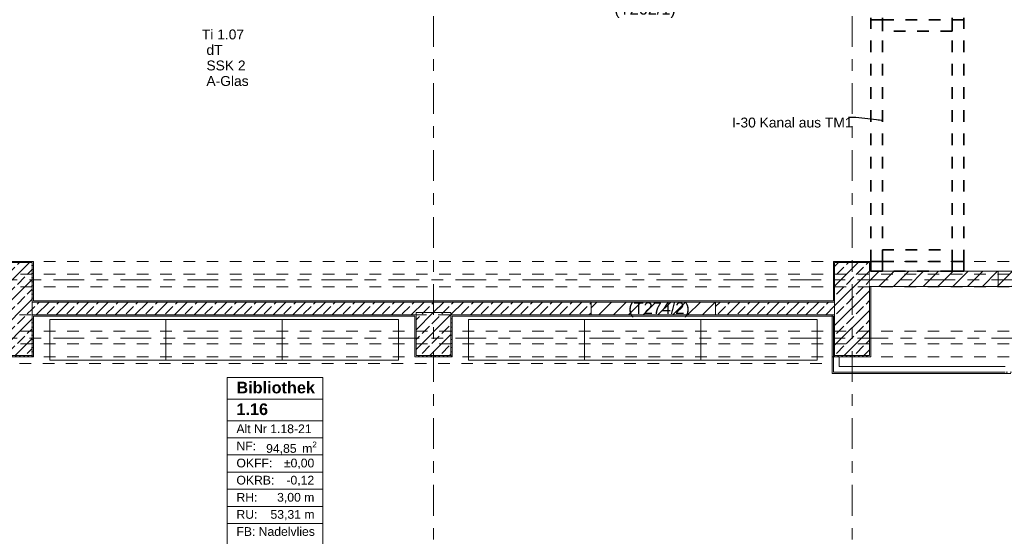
# Model space of a CAD drawing. Header units: metres. Extents: x -3.6 to 84.5, y -11 to 16.8.
# Tile 298 of 656: x 25.8 to 34.2, y 3.6 to 8.1. Entities that reach past the tile are written whole.
import ezdxf

# ---------------------------------------------------------------- set-up
doc = ezdxf.new("R2010")
doc.units = ezdxf.units.M
doc.header["$MEASUREMENT"] = 0
for name, pattern in [('Achse', [0.2, 0.1, -0.05, 0, -0.05]), ('Strichlinie doppelt', [0.546806, 0.264583, -0.105833, 0.070556, -0.105833]), ('Untersicht', [0.1, 0.075, -0.025]), ('Wipeout_Contour', [1, 0, -1])]:
    doc.linetypes.add(name, pattern=pattern)
for name, color, linetype in [('152 - Bemaßung_ Beschriftung.Ausbau', 7, 'Continuous'), ('401 - Zone.Raum_ Raumbegrenzung_ Whg.', 7, 'Continuous'), ('451 - Universal.Achsen Raster', 7, 'Continuous'), ('605 - Struktur.Wand Innen', 7, 'Continuous'), ('606 - Struktur.Wand Innen Ausbau', 7, 'Continuous'), ('607 - Struktur.Stütze', 7, 'Continuous'), ('608 - Struktur.Träger', 7, 'Continuous'), ('650 - Abdeckung.Fußboden Aufbau', 7, 'Continuous'), ('653 - Abdeckung.TB Verkofferung', 7, 'Continuous'), ('701 - Einrichtung.Möbel', 7, 'Continuous')]:
    doc.layers.add(name, color=color, linetype=linetype)
doc.styles.add('ERSTELLTER_STIL_1', font='txt')
doc.styles.add('ERSTELLTER_STIL_2', font='txt')
doc.dimstyles.new('ERSTELLTER_STIL__1', dxfattribs={"dimtxt": 0.1, "dimasz": 0.0532, "dimexe": 0.18, "dimexo": 0.0625, "dimgap": 0, "dimtad": 1, "dimzin": 0, "dimdsep": 46, "dimtxsty": 'ERSTELLTER_STIL_2', "dimblk": 'ARROWHEAD_2', "dimblk1": 'ARROWHEAD_2', "dimblk2": 'ARROWHEAD_2', "dimcen": 0.09, "dimse1": 1, "dimse2": 1, "dimclrd": 7, "dimclre": 7, "dimclrt": 7, "dimazin": 0, "dimtfac": 1, "dimtdec": 4, "dimtmove": 0, "dimatfit": 3, "dimfxl": 1, "dimtolj": 1, "dimtzin": 0, "dimarcsym": 0})
doc.dimstyles.new('ERSTELLTER_STIL__3', dxfattribs={"dimtxt": 0.1, "dimasz": 0.0532, "dimexe": 0.18, "dimexo": 0.0625, "dimgap": 0, "dimtad": 1, "dimtih": 1, "dimtoh": 1, "dimzin": 0, "dimdsep": 46, "dimtxsty": 'ERSTELLTER_STIL_2', "dimblk": 'ARROWHEAD_2', "dimblk1": 'ARROWHEAD_2', "dimblk2": 'ARROWHEAD_2', "dimcen": 0.09, "dimse1": 1, "dimse2": 1, "dimclrd": 7, "dimclre": 7, "dimclrt": 7, "dimazin": 0, "dimtfac": 1, "dimtdec": 4, "dimtmove": 0, "dimatfit": 3, "dimfxl": 1, "dimtolj": 1, "dimtzin": 0, "dimarcsym": 0})
doc.dimstyles.new('ERSTELLTER_STIL__7', dxfattribs={"dimtxt": 0.18, "dimasz": 0.03648, "dimexe": 0.18, "dimexo": 0.0625, "dimgap": 0, "dimtad": 0, "dimtih": 1, "dimtoh": 1, "dimdec": 4, "dimzin": 0, "dimdsep": 46, "dimcen": 0.09, "dimadec": 0, "dimazin": 0, "dimtfac": 1, "dimtdec": 4, "dimtmove": 0, "dimatfit": 3, "dimldrblk": 'ARROWHEAD_11', "dimfxl": 1, "dimtolj": 1, "dimtzin": 0, "dimarcsym": 0})
pattern_1 = [(45, (0, 0), (-0.0848528, 0.0848528), []), (45, (-0.04243, 0.04243), (-0.0848528, 0.0848528), [0.09, -0.03])]
pattern_2 = [(45, (0, 0), (-0.01767767, 0.01767767), [0, -0.025])]
pattern_3 = [(45, (0, 0), (-0.0636396, 0.0636396), [])]

# ---------------------------------------------------------------- blocks, each defined once
blk = doc.blocks.new('ARROWHEAD_11')
at = {"color": 0, "linetype": 'Continuous', "lineweight": 0}
blk.add_line((0, 0), (-1, 0), dxfattribs=at)
at = {"color": 0, "linetype": 'Continuous', "lineweight": 0, "const_width": 0.25, "flags": 128}
blk.add_lwpolyline([(-0.125, 0, 1), (0.125, 0, 1)], format="xyb", close=True, dxfattribs=at)
blk = doc.blocks.new('*D305')
at = {"layer": '152 - Bemaßung_ Beschriftung.Ausbau', "color": 7, "linetype": 'Continuous', "lineweight": 5}
for p, q in [((63.4, 13.7152), (63.47, 13.6748)), ((63.435, 7.935), (63.435, 13.695))]:
    blk.add_line(p, q, dxfattribs=at)
blk = doc.blocks.new('ARROWHEAD_2')
at = {"color": 0, "linetype": 'Continuous', "lineweight": 0}
for p, q in [((0, 0), (-1, 0)), ((-0.38, -0.66), (0.38, 0.66))]:
    blk.add_line(p, q, dxfattribs=at)
blk = doc.blocks.new('*D306')
at = {"layer": '152 - Bemaßung_ Beschriftung.Ausbau', "color": 7, "linetype": 'Continuous', "lineweight": 5}
for p, q in [((63.4875, 13.845), (63.3825, 13.845)), ((63.47, 13.8248), (63.4, 13.8652)), ((63.435, 13.845), (63.435, 13.8792)), ((63.435, 13.695), (63.435, 13.845)), ((63.4875, 13.695), (63.3825, 13.695)), ((63.4, 13.7152), (63.47, 13.6748)), ((63.435, 7.935), (63.435, 13.695))]:
    blk.add_line(p, q, dxfattribs=at)
blk = doc.blocks.new('*D644')
at = {"layer": '152 - Bemaßung_ Beschriftung.Ausbau', "color": 7, "linetype": 'Continuous', "lineweight": 5}
for p, q in [((-0.1448, -10.55), (-0.1852, -10.62)), ((-0.165, -10.6375), (-0.165, -10.5325)), ((62.4048, -10.62), (62.4452, -10.55)), ((62.425, -10.6375), (62.425, -10.5325)), ((-0.1992, -10.585), (-0.165, -10.585)), ((-0.165, -10.585), (62.425, -10.585)), ((62.425, -10.585), (62.4593, -10.585))]:
    blk.add_line(p, q, dxfattribs=at)
at = {"layer": '152 - Bemaßung_ Beschriftung.Ausbau', "color": 7, "lineweight": 5, "insert": (30.959, -10.565), "char_height": 0.1, "attachment_point": 7, "style": 'ERSTELLTER_STIL_2'}
blk.add_mtext('\\A1;{\\pql;\\fArial|b0|i0|c0|p38;62,59}', dxfattribs=at)
blk = doc.blocks.new('*D648')
at = {"layer": '152 - Bemaßung_ Beschriftung.Ausbau', "color": 7, "linetype": 'Continuous', "lineweight": 5}
for p, q in [((-1.675, 13.455), (-1.675, 13.695)), ((-1.71, 13.4752), (-1.64, 13.4348)), ((-1.6225, 13.455), (-1.7275, 13.455)), ((-1.675, 0.245), (-1.675, 13.455)), ((-1.71, 0.2652), (-1.64, 0.2248)), ((-1.6225, 0.245), (-1.7275, 0.245)), ((-1.675, 0.005), (-1.675, 0.245))]:
    blk.add_line(p, q, dxfattribs=at)
at = {"layer": '152 - Bemaßung_ Beschriftung.Ausbau', "color": 7, "lineweight": 5, "insert": (-1.695, 6.679), "char_height": 0.1, "attachment_point": 7, "rotation": 90, "style": 'ERSTELLTER_STIL_2'}
blk.add_mtext('\\A1;{\\pql;\\fArial|b0|i0|c0|p38;13,21}', dxfattribs=at)

msp = doc.modelspace()

# ---------------------------------------------------------------- hatches: boundary and pattern name
at = {"layer": '605 - Struktur.Wand Innen', "linetype": 'Continuous', "lineweight": 0, "true_color": 0x000000}
h = msp.add_hatch(dxfattribs=at)
h.set_pattern_fill('MW_Ziegel_0001', color=18, style=0, pattern_type=2)
h.set_pattern_definition(pattern_3)
h.paths.add_polyline_path([(35.255, 5.9255), (34.185, 5.9255), (34.185, 5.794), (35.255, 5.794)])
h = msp.add_hatch(dxfattribs=at)
h.set_pattern_fill('Gips_0001', color=18, style=0, pattern_type=2)
h.set_pattern_definition(pattern_2)
h.paths.add_polyline_path([(25.89, 5.66), (30.685, 5.66), (30.685, 5.67), (25.89, 5.67)])
h = msp.add_hatch(dxfattribs=at)
h.set_pattern_fill('Gips_0001', color=18, style=0, pattern_type=2)
h.set_pattern_definition(pattern_2)
h.paths.add_polyline_path([(31.755, 5.67), (30.685, 5.67), (30.685, 5.66), (31.755, 5.66)])
h = msp.add_hatch(dxfattribs=at)
h.set_pattern_fill('Gips_0001', color=18, style=0, pattern_type=2)
h.set_pattern_definition(pattern_2)
h.paths.add_polyline_path([(31.755, 5.66), (32.77, 5.66), (32.77, 5.67), (31.755, 5.67)])
at = {"layer": '606 - Struktur.Wand Innen Ausbau', "linetype": 'Continuous', "lineweight": 0, "true_color": 0x000000}
h = msp.add_hatch(dxfattribs=at)
h.set_pattern_fill('Gips_0001', color=18, style=0, pattern_type=2)
h.set_pattern_definition(pattern_2)
h.paths.add_polyline_path([(32.77, 5.0565), (32.77, 5.54), (32.7575, 5.54), (32.7575, 5.0565)])
h = msp.add_hatch(dxfattribs=at)
h.set_pattern_fill('Gips_0001', color=18, style=0, pattern_type=2)
h.set_pattern_definition(pattern_2)
h.paths.add_polyline_path([(32.77, 5.0565), (32.7575, 5.044), (32.77, 5.044)])
h = msp.add_hatch(dxfattribs=at)
h.set_pattern_fill('Gips_0001', color=18, style=0, pattern_type=2)
h.set_pattern_definition(pattern_2)
h.paths.add_polyline_path([(32.7575, 5.0565), (32.7575, 5.044), (32.77, 5.0565)])
h = msp.add_hatch(dxfattribs=at)
h.set_pattern_fill('Gips_0001', color=18, style=0, pattern_type=2)
h.set_pattern_definition(pattern_2)
h.paths.add_polyline_path([(34.295, 5.0565), (32.77, 5.0565), (32.77, 5.044), (34.295, 5.044)])
at = {"layer": '607 - Struktur.Stütze', "linetype": 'Continuous', "lineweight": 0, "true_color": 0x000000}
h = msp.add_hatch(dxfattribs=at)
h.set_pattern_fill('Gips_0001', color=18, style=0, pattern_type=2)
h.set_pattern_definition(pattern_2)
h.paths.add_polyline_path([(25.89, 6.01), (25.57, 6.01), (25.57, 5.925), (25.58, 5.925), (25.58, 6), (25.88, 6), (25.88, 5.67), (25.89, 5.67)])
h = msp.add_hatch(dxfattribs=at)
h.set_pattern_fill('Beton__Stahlbeton_0001', color=18, style=0, pattern_type=2)
h.set_pattern_definition(pattern_1)
h.paths.add_polyline_path([(25.58, 5.2), (25.88, 5.2), (25.88, 6), (25.58, 6)])
h = msp.add_hatch(dxfattribs=at)
h.set_pattern_fill('Gips_0001', color=18, style=0, pattern_type=2)
h.set_pattern_definition(pattern_2)
h.paths.add_polyline_path([(32.77, 6.01), (32.77, 5.67), (32.78, 5.67), (32.78, 6), (33.08, 6), (33.08, 5.9255), (33.09, 5.9255), (33.09, 6.01)])
h = msp.add_hatch(dxfattribs=at)
h.set_pattern_fill('Beton__Stahlbeton_0001', color=18, style=0, pattern_type=2)
h.set_pattern_definition(pattern_1)
h.paths.add_polyline_path([(32.78, 5.2), (33.08, 5.2), (33.08, 6), (32.78, 6)])
h = msp.add_hatch(dxfattribs=at)
h.set_pattern_fill('Gips_0001', color=18, style=0, pattern_type=2)
h.set_pattern_definition(pattern_2)
h.paths.add_polyline_path([(25.58, 5.79), (25.57, 5.79), (25.57, 5.19), (25.89, 5.19), (25.89, 5.54), (25.88, 5.54), (25.88, 5.2), (25.58, 5.2)])
h = msp.add_hatch(dxfattribs=at)
h.set_pattern_fill('Gips_0001', color=18, style=0, pattern_type=2)
h.set_pattern_definition(pattern_2)
h.paths.add_polyline_path([(32.77, 5.19), (33.09, 5.19), (33.09, 5.794), (33.08, 5.794), (33.08, 5.2), (32.78, 5.2), (32.78, 5.54), (32.77, 5.54)])
h = msp.add_hatch(dxfattribs=at)
h.set_pattern_fill('Gips_0001', color=18, style=0, pattern_type=2)
h.set_pattern_definition(pattern_2)
h.paths.add_polyline_path([(25.89, 5.67), (25.88, 5.67), (25.88, 5.66), (25.89, 5.66)])
h = msp.add_hatch(dxfattribs=at)
h.set_pattern_fill('Gips_0001', color=18, style=0, pattern_type=2)
h.set_pattern_definition(pattern_2)
h.paths.add_polyline_path([(32.78, 5.67), (32.77, 5.67), (32.77, 5.66), (32.78, 5.66)])
h = msp.add_hatch(dxfattribs=at)
h.set_pattern_fill('Gips_0001', color=18, style=0, pattern_type=2)
h.set_pattern_definition(pattern_2)
h.paths.add_polyline_path([(25.88, 5.54), (25.89, 5.54), (25.89, 5.55), (25.88, 5.55)])
h = msp.add_hatch(dxfattribs=at)
h.set_pattern_fill('Gips_0001', color=18, style=0, pattern_type=2)
h.set_pattern_definition(pattern_2)
h.paths.add_polyline_path([(29.17, 5.54), (29.18, 5.54), (29.18, 5.55), (29.17, 5.55)])
h = msp.add_hatch(dxfattribs=at)
h.set_pattern_fill('Gips_0001', color=18, style=0, pattern_type=2)
h.set_pattern_definition(pattern_2)
h.paths.add_polyline_path([(29.17, 5.19), (29.49, 5.19), (29.49, 5.54), (29.48, 5.54), (29.48, 5.2), (29.18, 5.2), (29.18, 5.54), (29.17, 5.54)])
h = msp.add_hatch(dxfattribs=at)
h.set_pattern_fill('Beton__Stahlbeton_0001', color=18, style=0, pattern_type=2)
h.set_pattern_definition(pattern_1)
h.paths.add_polyline_path([(29.18, 5.2), (29.48, 5.2), (29.48, 5.57), (29.18, 5.57)])
h = msp.add_hatch(dxfattribs=at)
h.set_pattern_fill('Gips_0001', color=18, style=0, pattern_type=2)
h.set_pattern_definition(pattern_2)
h.paths.add_polyline_path([(29.48, 5.55), (29.48, 5.54), (29.49, 5.54), (29.49, 5.55)])
h = msp.add_hatch(dxfattribs=at)
h.set_pattern_fill('Gips_0001', color=18, style=0, pattern_type=2)
h.set_pattern_definition(pattern_2)
h.paths.add_polyline_path([(32.77, 5.55), (32.77, 5.54), (32.78, 5.54), (32.78, 5.55)])

# ---------------------------------------------------------------- linework, layer by layer
at = {"layer": '401 - Zone.Raum_ Raumbegrenzung_ Whg.', "color": 7, "linetype": 'Continuous', "lineweight": 9}
for p, q in [((28.3782, 5.0119), (27.5573, 5.0119)), ((27.5573, 5.0119), (27.5573, 3.3128)), ((27.5573, 5.0119), (28.3782, 5.0119)), ((27.5573, 4.8253), (27.5573, 5.0119)), ((28.3782, 3.3128), (28.3782, 5.0119)), ((28.3782, 5.0119), (28.3782, 4.8253)), ((28.3782, 4.8253), (27.5573, 4.8253)), ((27.5573, 4.8253), (28.3782, 4.8253)), ((27.5573, 4.6387), (27.5573, 4.8253)), ((28.3782, 4.8253), (28.3782, 4.6387)), ((28.3782, 4.6387), (27.5573, 4.6387)), ((27.5573, 4.6387), (28.3782, 4.6387)), ((27.5573, 4.4914), (27.5573, 4.6387)), ((28.3782, 4.6387), (28.3782, 4.4914)), ((28.3782, 4.4914), (27.5573, 4.4914)), ((27.5573, 4.4914), (28.3782, 4.4914)), ((27.5573, 4.3441), (27.5573, 4.4914)), ((28.3782, 4.4914), (28.3782, 4.3441)), ((28.3782, 4.3441), (27.5573, 4.3441)), ((27.5573, 4.3441), (28.3782, 4.3441)), ((27.5573, 4.1967), (27.5573, 4.3441)), ((28.3782, 4.3441), (28.3782, 4.1967)), ((28.3782, 4.1967), (27.5573, 4.1967)), ((27.5573, 4.1967), (28.3782, 4.1967)), ((27.5573, 4.0494), (27.5573, 4.1967)), ((28.3782, 4.1967), (28.3782, 4.0494)), ((28.3782, 4.0494), (27.5573, 4.0494)), ((27.5573, 4.0494), (28.3782, 4.0494)), ((27.5573, 3.9021), (27.5573, 4.0494)), ((28.3782, 4.0494), (28.3782, 3.9021)), ((28.3782, 3.9021), (27.5573, 3.9021)), ((27.5573, 3.9021), (28.3782, 3.9021)), ((27.5573, 3.7548), (27.5573, 3.9021)), ((28.3782, 3.9021), (28.3782, 3.7548)), ((28.3782, 3.7548), (27.5573, 3.7548)), ((27.5573, 3.7548), (28.3782, 3.7548)), ((27.5573, 3.6074), (27.5573, 3.7548)), ((28.3782, 3.7548), (28.3782, 3.6074))]:
    msp.add_line(p, q, dxfattribs=at)
at = {"layer": '451 - Universal.Achsen Raster', "color": 160, "linetype": 'Strichlinie doppelt', "lineweight": 9, "true_color": 0x3232ff}
for p, q in [((29.33, -10.585), (29.33, 16.355)), ((32.93, -10.585), (32.93, 16.355))]:
    msp.add_line(p, q, dxfattribs=at)
at = {"layer": '605 - Struktur.Wand Innen', "color": 7, "linetype": 'Continuous', "lineweight": 18}
for p, q in [((30.685, 5.66), (25.88, 5.66)), ((31.755, 5.66), (30.685, 5.66)), ((32.78, 5.66), (31.755, 5.66))]:
    msp.add_line(p, q, dxfattribs=at)
at = {"layer": '605 - Struktur.Wand Innen', "color": 7, "linetype": 'Continuous', "lineweight": 18, "flags": 128}
for points in [[(35.255, 5.9255), (34.185, 5.9255)], [(34.185, 5.9255), (34.185, 5.794)], [(34.185, 5.794), (35.255, 5.794)]]:
    msp.add_lwpolyline(points, dxfattribs=at)
at = {"layer": '605 - Struktur.Wand Innen', "color": 7, "linetype": 'Continuous', "lineweight": 13, "flags": 128}
for points in [[(30.685, 5.67), (25.89, 5.67)], [(31.755, 5.67), (30.685, 5.67)], [(32.77, 5.67), (31.755, 5.67)]]:
    msp.add_lwpolyline(points, dxfattribs=at)
at = {"layer": '606 - Struktur.Wand Innen Ausbau', "color": 7, "linetype": 'Continuous', "lineweight": 5}
for p, q in [((32.77, 5.19), (32.77, 5.1065)), ((32.77, 5.1065), (32.77, 5.0565)), ((32.77, 5.0565), (32.82, 5.0565)), ((32.77, 5.0565), (32.82, 5.0565)), ((32.82, 5.0565), (34.245, 5.0565))]:
    msp.add_line(p, q, dxfattribs=at)
at = {"layer": '606 - Struktur.Wand Innen Ausbau', "color": 7, "linetype": 'Continuous', "lineweight": 5, "flags": 128}
for points in [[(32.7575, 5.54), (32.77, 5.54)], [(32.7575, 5.54), (32.7575, 5.044)], [(32.82, 5.1065), (32.82, 5.19)], [(34.245, 5.1065), (32.82, 5.1065)], [(32.7575, 5.044), (32.77, 5.044)], [(32.77, 5.044), (34.295, 5.044)]]:
    msp.add_lwpolyline(points, dxfattribs=at)
at = {"layer": '607 - Struktur.Stütze', "color": 7, "linetype": 'Continuous', "lineweight": 5, "flags": 128}
for points in [[(25.89, 5.67), (25.89, 6.01), (25.57, 6.01), (25.57, 5.925)], [(33.09, 5.9255), (33.09, 6.01), (32.77, 6.01), (32.77, 5.67)], [(25.57, 5.79), (25.57, 5.19), (25.89, 5.19), (25.89, 5.54)], [(32.77, 5.54), (32.77, 5.19), (33.09, 5.19), (33.09, 5.794)], [(29.17, 5.54), (29.17, 5.19), (29.49, 5.19), (29.49, 5.54)]]:
    msp.add_lwpolyline(points, dxfattribs=at)
at = {"layer": '607 - Struktur.Stütze', "color": 7, "linetype": 'Continuous', "lineweight": 13, "flags": 128}
for points in [[(25.58, 5.2), (25.88, 5.2), (25.88, 6), (25.58, 6)], [(32.78, 5.2), (33.08, 5.2), (33.08, 6), (32.78, 6)], [(29.18, 5.2), (29.48, 5.2), (29.48, 5.57), (29.18, 5.57)]]:
    msp.add_lwpolyline(points, close=True, dxfattribs=at)
at = {"layer": '608 - Struktur.Träger', "color": 7, "linetype": 'Untersicht', "lineweight": 13}
msp.add_line((0.38, 6.01), (61.88, 6.01), dxfattribs=at)
at = {"layer": '650 - Abdeckung.Fußboden Aufbau', "color": 7, "linetype": 'Continuous', "lineweight": 13, "flags": 128}
msp.add_lwpolyline([(20.81, 5.79), (20.81, 5.925), (25.57, 5.925), (25.57, 6.01), (25.89, 6.01), (25.89, 5.67), (32.77, 5.67), (32.77, 6.01), (33.09, 6.01), (33.09, 5.9255), (37.87, 5.9255), (37.87, 5.82)], dxfattribs=at)
at = {"layer": '653 - Abdeckung.TB Verkofferung', "color": 7, "linetype": 'Untersicht', "lineweight": 9}
msp.add_line((32.7575, 5.1305), (32.7575, 5.55), dxfattribs=at)
at = {"layer": '653 - Abdeckung.TB Verkofferung', "color": 7, "linetype": 'Untersicht', "lineweight": 35, "flags": 128}
for points in [[(33.09, 8.09), (33.09, 8.105)], [(33.09, 8.09), (33.19, 8.09)], [(33.09, 6.01), (33.09, 8.09)], [(33.19, 8.09), (33.09, 8.09)], [(33.19, 8.09), (33.19, 8.105)], [(33.19, 8.09), (33.79, 8.09)], [(33.19, 6.01), (33.19, 8.09)], [(33.19, 7.99), (33.19, 8.09)], [(33.79, 8.09), (33.79, 8.105)], [(33.79, 6.01), (33.79, 8.09)], [(33.79, 8.09), (33.89, 8.09)], [(33.79, 8.09), (33.79, 7.99)], [(33.89, 8.09), (33.79, 8.09)], [(33.89, 8.09), (33.89, 8.105)], [(33.89, 6.01), (33.89, 8.09)], [(33.79, 7.99), (33.19, 7.99)], [(33.19, 6.11), (33.79, 6.11)], [(33.19, 6.01), (33.19, 6.11)], [(33.79, 6.11), (33.79, 6.01)], [(33.09, 6.01), (33.19, 6.01)], [(33.09, 6.01), (33.19, 6.01)], [(33.19, 6.01), (33.79, 6.01)], [(33.79, 6.01), (33.89, 6.01)], [(33.79, 6.01), (33.89, 6.01)]]:
    msp.add_lwpolyline(points, dxfattribs=at)

# ---------------------------------------------------------------- texts
at = {"layer": '152 - Bemaßung_ Beschriftung.Ausbau', "color": 7, "linetype": 'Continuous', "lineweight": 9, "insert": (30.8853, 8.1037), "char_height": 0.1, "width": 0.263912, "attachment_point": 7, "style": 'ERSTELLTER_STIL_2'}
msp.add_mtext('\\A1;{\\pql;\\fArial|b0|i0|c0|p38;(T262/1)}', dxfattribs=at)
at = {"layer": '152 - Bemaßung_ Beschriftung.Ausbau', "color": 7, "linetype": 'Continuous', "lineweight": 9, "insert": (31.8972, 7.2473), "char_height": 0.085, "attachment_point": 1, "style": 'ERSTELLTER_STIL_2'}
msp.add_mtext('\\A1;{\\pql;\\fArial|b0|i0|c0|p38;I-30 Kanal aus TM1}', dxfattribs=at)
at = {"layer": '401 - Zone.Raum_ Raumbegrenzung_ Whg.', "color": 7, "lineweight": 9, "attachment_point": 1}
for s, insert, char_height, style in [('\\A1;{\\pqj;\\pt0;\\fArial|b1|i0|c0|p38;}', (28.2996, 4.9972), 0.1, 'ERSTELLTER_STIL_1'), ('\\A1;{\\pqj;\\pt0;\\fArial|b1|i0|c0|p38;Bibliothek}', (27.6358, 4.9743), 0.1, 'ERSTELLTER_STIL_1'), ('\\A1;{\\pql;\\pt0;\\fArial|b1|i0|c0|p38;1.16}', (27.6358, 4.7877), 0.1, 'ERSTELLTER_STIL_1'), ('\\A1;{\\pqj;\\pt0;\\fArial|b1|i0|c0|p38;}', (28.2996, 4.8106), 0.1, 'ERSTELLTER_STIL_1'), ('\\A1;{\\pqj;\\pt0;\\fArial|b0|i0|c0|p38;Alt Nr 1.18-21}', (27.6358, 4.6068), 0.075, 'ERSTELLTER_STIL_2'), ('\\A1;{\\pqj;\\pt0;\\fArial|b0|i0|c0|p38;}', (28.2996, 4.624), 0.075, 'ERSTELLTER_STIL_2'), ('\\A1;{\\pqj;\\pt0;\\fArial|b0|i0|c0|p38;NF: }', (27.6358, 4.4595), 0.075, 'ERSTELLTER_STIL_2'), ('\\A1;{\\pql;\\pt0,0.05;\\fArial|b0|i0|c0|p38;94,85\\fArial|b0|i0|c0|p38;\\A1{\\H.66x;\\S^  ;}\\fArial|b0|i0|c0|p38; m\\fArial|b0|i0|c0|p38;\\A1{\\H.66x;\\S2^  ;}}', (27.8911, 4.4595), 0.075, 'ERSTELLTER_STIL_2'), ('\\A1;{\\pqj;\\pt0;\\fArial|b0|i0|c0|p38;±0,00}', (28.0439, 4.3122), 0.075, 'ERSTELLTER_STIL_2'), ('\\A1;{\\pqj;\\pt0;\\fArial|b0|i0|c0|p38;OKFF: }', (27.6358, 4.3122), 0.075, 'ERSTELLTER_STIL_2'), ('\\A1;{\\pqj;\\pt0;\\fArial|b0|i0|c0|p38;OKRB: }', (27.6358, 4.1649), 0.075, 'ERSTELLTER_STIL_2'), ('\\A1;{\\pqj;\\pt0;\\fArial|b0|i0|c0|p38;-0,12}', (28.0658, 4.1649), 0.075, 'ERSTELLTER_STIL_2'), ('\\A1;{\\pqj;\\pt0;\\fArial|b0|i0|c0|p38;RH: }', (27.6358, 4.0175), 0.075, 'ERSTELLTER_STIL_2'), ('\\A1;{\\pqj;\\pt0;\\fArial|b0|i0|c0|p38;3,00 m}', (27.9856, 4.0175), 0.075, 'ERSTELLTER_STIL_2'), ('\\A1;{\\pqj;\\pt0;\\fArial|b0|i0|c0|p38;RU: }', (27.6358, 3.8702), 0.075, 'ERSTELLTER_STIL_2'), ('\\A1;{\\pqj;\\pt0;\\fArial|b0|i0|c0|p38;53,31 m}', (27.9287, 3.8702), 0.075, 'ERSTELLTER_STIL_2'), ('\\A1;{\\pqj;\\pt0;\\fArial|b0|i0|c0|p38;Nadelvlies}', (27.8272, 3.7229), 0.075, 'ERSTELLTER_STIL_2'), ('\\A1;{\\pqj;\\pt0;\\fArial|b0|i0|c0|p38;FB: }', (27.6358, 3.7229), 0.075, 'ERSTELLTER_STIL_2')]:
    msp.add_mtext(s, dxfattribs=dict(at, insert=insert, char_height=char_height, style=style))
at = {"layer": '605 - Struktur.Wand Innen', "color": 7, "lineweight": 9, "char_height": 0.085, "style": 'ERSTELLTER_STIL_2'}
for s, insert, attachment_point in [('\\A1;{\\pqc;\\pt0;\\fArial|b0|i0|c0|p38;Ti 1.07}', (27.52, 7.9192), 8), ('\\A1;{\\pqr;\\pt0;\\fArial|b0|i0|c0|p38;}', (27.3125, 7.8914), 3), ('\\A1;{\\pql;\\pt0;\\fArial|b0|i0|c0|p38;dT}', (27.3778, 7.872), 1), ('\\A1;{\\pqr;\\pt0;\\fArial|b0|i0|c0|p38;}', (27.3125, 7.7579), 3), ('\\A1;{\\pql;\\pt0;\\fArial|b0|i0|c0|p38;SSK 2}', (27.3778, 7.7384), 1), ('\\A1;{\\pqr;\\pt0;\\fArial|b0|i0|c0|p38;}', (27.3125, 7.6243), 3), ('\\A1;{\\pql;\\pt0;\\fArial|b0|i0|c0|p38;A-Glas}', (27.3778, 7.6049), 1)]:
    msp.add_mtext(s, dxfattribs=dict(at, insert=insert, attachment_point=attachment_point))

# ---------------------------------------------------------------- dimensions: what is measured, and where the dimension line sits
at = {"layer": '152 - Bemaßung_ Beschriftung.Ausbau', "color": 7, "linetype": 'Continuous', "lineweight": 5}
for base, p1, p2, picture, middle in [((63.435, 13.845), (31.13, 13.695), (62.425, 13.845), '*D306', (63.365, 13.5992)), ((63.435025, 13.695), (62.275025, 13.695), (31.1300125, 13.695), '*D305', (63.3650249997, 13.691853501))]:
    dim = msp.add_linear_dim(base=base, p1=p1, p2=p2, angle=90, dimstyle='ERSTELLTER_STIL__1', dxfattribs=at)
    dim.commit()
    dim.dimension.update_dxf_attribs({"geometry": picture, "text_midpoint": middle, "dimtype": 160, "text_rotation": 90})
dim = msp.add_linear_dim(base=(62.425, -10.585), p1=(-0.165, -0.145), p2=(62.425, 5.1), dimstyle='ERSTELLTER_STIL__3', dxfattribs=at)
dim.commit()
dim.dimension.update_dxf_attribs({"geometry": '*D644', "text_midpoint": (31.127, -10.515), "dimtype": 160})

# ---------------------------------------------------------------- leaders
at = {"layer": '152 - Bemaßung_ Beschriftung.Ausbau', "color": 7, "linetype": 'Continuous', "lineweight": 9, "annotation_type": 0, "has_hookline": 1, "hookline_direction": 1, "text_width": 1.0025}
msp.add_leader([(33.19, 7.2215), (32.9614, 7.2473), (32.8997, 7.2473)], dimstyle='ERSTELLTER_STIL__7', dxfattribs=at)

# ---------------------------------------------------------------- wipeouts: each hides what was drawn before it
at = {"color": 254, "linetype": 'Wipeout_Contour', "lineweight": 0, "ltscale": 110.212633}
msp.add_wipeout([(26.03, 5.16), (28.03, 5.16), (28.03, 5.51), (26.03, 5.51)], dxfattribs=at).dxf.layer = '701 - Einrichtung.Möbel'
at = {"color": 254, "linetype": 'Wipeout_Contour', "lineweight": 0, "ltscale": 124.371694}
msp.add_wipeout([(29.63, 5.16), (31.63, 5.16), (31.63, 5.51), (29.63, 5.51)], dxfattribs=at).dxf.layer = '701 - Einrichtung.Möbel'

# ---------------------------------------------------------------- next in the draw order: linework, layer by layer
at = {"layer": '701 - Einrichtung.Möbel', "color": 7, "linetype": 'Continuous', "lineweight": 5}
for p, q in [((27.03, 5.16), (27.03, 5.51)), ((30.63, 5.16), (30.63, 5.51))]:
    msp.add_line(p, q, dxfattribs=at)
at = {"layer": '701 - Einrichtung.Möbel', "color": 7, "linetype": 'Continuous', "lineweight": 5, "flags": 128}
for points in [[(26.03, 5.16), (28.03, 5.16), (28.03, 5.51), (26.03, 5.51)], [(29.63, 5.16), (31.63, 5.16), (31.63, 5.51), (29.63, 5.51)]]:
    msp.add_lwpolyline(points, close=True, dxfattribs=at)

# ---------------------------------------------------------------- next in the draw order: wipeouts: each hides what was drawn before it
at = {"color": 254, "linetype": 'Wipeout_Contour', "lineweight": 0, "ltscale": 114.139665}
msp.add_wipeout([(27.03, 5.16), (29.03, 5.16), (29.03, 5.51), (27.03, 5.51)], dxfattribs=at).dxf.layer = '701 - Einrichtung.Möbel'
at = {"color": 254, "linetype": 'Wipeout_Contour', "lineweight": 0, "ltscale": 128.314244}
msp.add_wipeout([(30.63, 5.16), (32.63, 5.16), (32.63, 5.51), (30.63, 5.51)], dxfattribs=at).dxf.layer = '701 - Einrichtung.Möbel'

# ---------------------------------------------------------------- next in the draw order: hatches: boundary and pattern name
at = {"layer": '605 - Struktur.Wand Innen', "linetype": 'Continuous', "lineweight": 0, "true_color": 0x000000}
h = msp.add_hatch(dxfattribs=at)
h.set_pattern_fill('Beton__Stahlbeton_0001', color=18, style=0, pattern_type=2)
h.set_pattern_definition(pattern_1)
h.paths.add_polyline_path([(25.88, 5.66), (25.88, 5.55), (29.18, 5.55), (29.18, 5.57), (29.48, 5.57), (29.48, 5.55), (30.685, 5.55), (30.685, 5.66)])
h = msp.add_hatch(dxfattribs=at)
h.set_pattern_fill('MW_Ziegel_0001', color=18, style=0, pattern_type=2)
h.set_pattern_definition(pattern_3)
h.paths.add_polyline_path([(31.755, 5.66), (30.685, 5.66), (30.685, 5.55), (31.755, 5.55)])
h = msp.add_hatch(dxfattribs=at)
h.set_pattern_fill('Beton__Stahlbeton_0001', color=18, style=0, pattern_type=2)
h.set_pattern_definition(pattern_1)
h.paths.add_polyline_path([(32.78, 5.66), (31.755, 5.66), (31.755, 5.55), (32.78, 5.55)])
h = msp.add_hatch(dxfattribs=at)
h.set_pattern_fill('Gips_0001', color=18, style=0, pattern_type=2)
h.set_pattern_definition(pattern_2)
h.paths.add_polyline_path([(25.89, 5.55), (25.89, 5.54), (29.17, 5.54), (29.17, 5.55)])
h = msp.add_hatch(dxfattribs=at)
h.set_pattern_fill('Gips_0001', color=18, style=0, pattern_type=2)
h.set_pattern_definition(pattern_2)
h.paths.add_polyline_path([(29.49, 5.55), (29.49, 5.54), (30.685, 5.54), (30.685, 5.55)])
h = msp.add_hatch(dxfattribs=at)
h.set_pattern_fill('Gips_0001', color=18, style=0, pattern_type=2)
h.set_pattern_definition(pattern_2)
h.paths.add_polyline_path([(30.685, 5.54), (31.755, 5.54), (31.755, 5.55), (30.685, 5.55)])
h = msp.add_hatch(dxfattribs=at)
h.set_pattern_fill('Gips_0001', color=18, style=0, pattern_type=2)
h.set_pattern_definition(pattern_2)
h.paths.add_polyline_path([(31.755, 5.54), (32.77, 5.54), (32.77, 5.55), (31.755, 5.55)])

# ---------------------------------------------------------------- next in the draw order: linework, layer by layer
at = {"layer": '451 - Universal.Achsen Raster', "color": 160, "linetype": 'Strichlinie doppelt', "lineweight": 9, "true_color": 0x3232ff}
msp.add_line((64.935, 5.35), (-3.175, 5.35), dxfattribs=at)
at = {"layer": '605 - Struktur.Wand Innen', "color": 7, "linetype": 'Continuous', "lineweight": 18}
for p, q in [((25.88, 5.55), (29.18, 5.55)), ((29.48, 5.55), (30.685, 5.55)), ((30.685, 5.55), (31.755, 5.55)), ((31.755, 5.55), (32.78, 5.55))]:
    msp.add_line(p, q, dxfattribs=at)
at = {"layer": '605 - Struktur.Wand Innen', "color": 7, "linetype": 'Continuous', "lineweight": 18, "flags": 128}
for points in [[(30.685, 5.66), (30.685, 5.55)], [(31.755, 5.66), (31.755, 5.55)]]:
    msp.add_lwpolyline(points, dxfattribs=at)
at = {"layer": '605 - Struktur.Wand Innen', "color": 7, "linetype": 'Continuous', "lineweight": 13, "flags": 128}
for points in [[(25.89, 5.54), (29.17, 5.54)], [(29.49, 5.54), (30.685, 5.54)], [(30.685, 5.54), (31.755, 5.54)], [(31.755, 5.54), (32.77, 5.54)]]:
    msp.add_lwpolyline(points, dxfattribs=at)
at = {"layer": '608 - Struktur.Träger', "color": 7, "linetype": 'Untersicht', "lineweight": 13}
for p, q in [((0.38, 5.41), (61.88, 5.41)), ((0.38, 5.19), (61.88, 5.19))]:
    msp.add_line(p, q, dxfattribs=at)
at = {"layer": '608 - Struktur.Träger', "color": 7, "linetype": 'Achse', "lineweight": 9}
msp.add_line((0.38, 5.3), (61.88, 5.3), dxfattribs=at)
at = {"layer": '650 - Abdeckung.Fußboden Aufbau', "color": 7, "linetype": 'Continuous', "lineweight": 13, "flags": 128}
msp.add_lwpolyline([(36.6, 4.295), (36.46, 4.295), (36.46, 5.794), (33.09, 5.794), (33.09, 5.19), (32.7575, 5.19), (32.7575, 5.54), (29.49, 5.54), (29.49, 5.19), (29.17, 5.19), (29.17, 5.54), (25.89, 5.54), (25.89, 5.19), (25.57, 5.19), (25.57, 5.79), (20.81, 5.79)], dxfattribs=at)
at = {"layer": '653 - Abdeckung.TB Verkofferung', "color": 7, "linetype": 'Untersicht', "lineweight": 9}
for p, q in [((25.57, 5.55), (32.7575, 5.55)), ((25.57, 5.1305), (32.7575, 5.1305))]:
    msp.add_line(p, q, dxfattribs=at)
at = {"layer": '701 - Einrichtung.Möbel', "color": 7, "linetype": 'Continuous', "lineweight": 5}
for p, q in [((28.03, 5.16), (28.03, 5.51)), ((31.63, 5.16), (31.63, 5.51))]:
    msp.add_line(p, q, dxfattribs=at)
at = {"layer": '701 - Einrichtung.Möbel', "color": 7, "linetype": 'Continuous', "lineweight": 5, "flags": 128}
for points in [[(27.03, 5.16), (29.03, 5.16), (29.03, 5.51), (27.03, 5.51)], [(30.63, 5.16), (32.63, 5.16), (32.63, 5.51), (30.63, 5.51)]]:
    msp.add_lwpolyline(points, close=True, dxfattribs=at)

# ---------------------------------------------------------------- next in the draw order: texts
at = {"layer": '152 - Bemaßung_ Beschriftung.Ausbau', "color": 7, "linetype": 'Continuous', "lineweight": 9, "insert": (31.0059, 5.5277), "char_height": 0.1, "attachment_point": 7, "style": 'ERSTELLTER_STIL_2'}
msp.add_mtext('\\A1;{\\pql;\\fArial|b0|i0|c0|p38;(T274/\\fArial|b0|i0|c0|p38;2\\fArial|b0|i0|c0|p38;)}', dxfattribs=at)

# ---------------------------------------------------------------- next in the draw order: dimensions: what is measured, and where the dimension line sits
at = {"layer": '152 - Bemaßung_ Beschriftung.Ausbau', "color": 7, "linetype": 'Continuous', "lineweight": 5}
dim = msp.add_linear_dim(base=(-1.675, 13.455), p1=(22.1775, 0.245), p2=(31.13, 13.455), angle=90, dimstyle='ERSTELLTER_STIL__1', dxfattribs=at)
dim.commit()
dim.dimension.update_dxf_attribs({"geometry": '*D648', "text_midpoint": (-1.745, 6.847), "dimtype": 160, "text_rotation": 90})

# ---------------------------------------------------------------- next in the draw order: wipeouts: each hides what was drawn before it
at = {"color": 254, "linetype": 'Wipeout_Contour', "lineweight": 0, "ltscale": 136.565865}
msp.add_wipeout([(34.185, 5.9255), (33.08, 5.9255), (33.08, 5.794), (34.185, 5.794)], dxfattribs=at).dxf.layer = '605 - Struktur.Wand Innen'

# ---------------------------------------------------------------- next in the draw order: hatches: boundary and pattern name
at = {"layer": '605 - Struktur.Wand Innen', "linetype": 'Continuous', "lineweight": 0, "true_color": 0x000000}
h = msp.add_hatch(dxfattribs=at)
h.set_pattern_fill('MW_Ziegel_0001', color=18, style=0, pattern_type=2)
h.set_pattern_definition(pattern_3)
h.paths.add_polyline_path([(34.185, 5.9255), (33.08, 5.9255), (33.08, 5.794), (34.185, 5.794)])

# ---------------------------------------------------------------- next in the draw order: linework, layer by layer
at = {"layer": '451 - Universal.Achsen Raster', "color": 160, "linetype": 'Strichlinie doppelt', "lineweight": 9, "true_color": 0x3232ff}
msp.add_line((64.935, 5.85), (-3.175, 5.85), dxfattribs=at)
at = {"layer": '605 - Struktur.Wand Innen', "color": 7, "linetype": 'Continuous', "lineweight": 18, "flags": 128}
for points in [[(34.185, 5.9255), (33.08, 5.9255)], [(34.185, 5.794), (34.185, 5.9255)], [(33.08, 5.794), (34.185, 5.794)]]:
    msp.add_lwpolyline(points, dxfattribs=at)
at = {"layer": '608 - Struktur.Träger', "color": 7, "linetype": 'Achse', "lineweight": 9}
msp.add_line((0.38, 5.9), (61.88, 5.9), dxfattribs=at)
at = {"layer": '608 - Struktur.Träger', "color": 7, "linetype": 'Untersicht', "lineweight": 13}
msp.add_line((0.38, 5.79), (61.88, 5.79), dxfattribs=at)
at = {"layer": '653 - Abdeckung.TB Verkofferung', "color": 7, "linetype": 'Untersicht', "lineweight": 35, "flags": 128}
for points in [[(33.09, 6.01), (33.09, 5.9255)], [(33.19, 6.01), (33.19, 5.9255)], [(33.79, 6.01), (33.79, 5.9255)], [(33.89, 6.01), (33.89, 5.9255)], [(33.19, 5.9255), (33.09, 5.9255)], [(33.79, 5.9255), (33.19, 5.9255)], [(33.89, 5.9255), (33.79, 5.9255)]]:
    msp.add_lwpolyline(points, dxfattribs=at)

doc.saveas('drawing.dxf')
